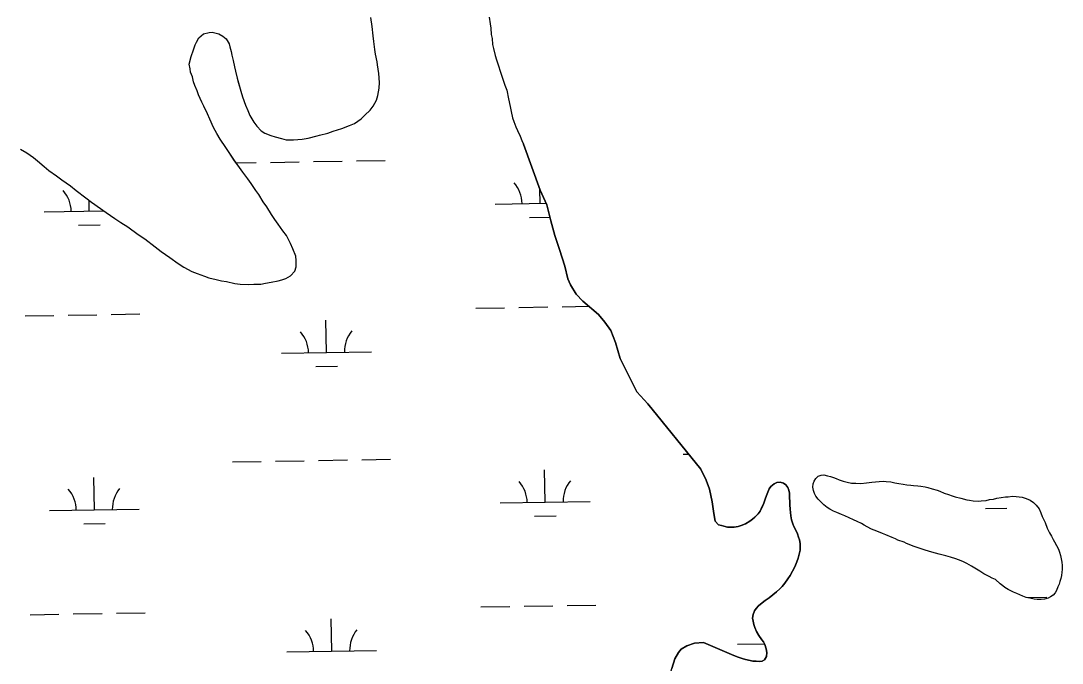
# Model space of a CAD drawing. Extents: x 3887375 to 3925618, y 296674 to 322633.
# Drawn here: x 3897586 to 3898746, y 318244 to 318960 of the extents above; entities that cross this region are included whole.
import ezdxf

# ---------------------------------------------------------------- set-up
doc = ezdxf.new("R2010")
doc.units = 0
doc.layers.add('V-TOPO-SHOR', color=7, linetype='Continuous')
doc.layers.add('V-WETL-SWMP', color=7, linetype='Continuous')

msp = doc.modelspace()

# ---------------------------------------------------------------- linework, layer by layer
at = {"layer": 'V-TOPO-SHOR'}
for points in [[(3898107.8, 318963.8), (3898108.8, 318956.4), (3898109.6, 318951.3), (3898110.1, 318944.2), (3898110.9, 318940), (3898111.6, 318933.3), (3898112.7, 318928.8), (3898114.5, 318921.1), (3898115.8, 318916.1), (3898117.6, 318910.5), (3898120.5, 318902.3), (3898122.3, 318896.8), (3898125.2, 318888), (3898127.2, 318882.2), (3898129.3, 318872.6), (3898131.1, 318864.2), (3898132.2, 318858.6), (3898133.7, 318851.7), (3898135.3, 318847.5), (3898137.4, 318841.6), (3898139.2, 318837.4), (3898142.1, 318831), (3898144.2, 318826.5), (3898146, 318822.3)], [(3897822.6, 318915.3), (3897824.2, 318908.4), (3897825.2, 318903.6), (3897827.3, 318895.9), (3897828.8, 318890.3), (3897831.4, 318881.1), (3897833.2, 318875), (3897836.4, 318865.7), (3897839, 318859.9), (3897841.3, 318854.3), (3897845.8, 318846.6), (3897848.9, 318842.4), (3897853.9, 318837), (3897857.9, 318834.4), (3897864.8, 318832), (3897869.5, 318830.3), (3897876.4, 318828.5), (3897881.7, 318827.1), (3897889.9, 318827.1), (3897899.7, 318827.8), (3897906.3, 318829.1), (3897916.1, 318831.4), (3897919, 318832.2), (3897928, 318834.5), (3897934.1, 318836.6), (3897943.7, 318839.7), (3897952.4, 318842.9), (3897957.7, 318845.2), (3897965.1, 318850.5), (3897969.4, 318854.4), (3897975.3, 318860.2), (3897978.5, 318864.4), (3897982.2, 318871.3), (3897983.8, 318876.6), (3897985.2, 318884.5), (3897985.5, 318891.1), (3897984.7, 318900.9), (3897983.5, 318910.7), (3897982.9, 318913.9), (3897981.1, 318922.4), (3897980.4, 318927.7), (3897979.4, 318936.7), (3897978.6, 318943), (3897977.3, 318953.1), (3897975.8, 318963.4)], [(3897586.1, 318816.7), (3897592.9, 318812.5), (3897600.3, 318807.4), (3897605.1, 318803.7), (3897612.4, 318797.3), (3897617.4, 318793), (3897625.9, 318786.9), (3897631.9, 318782.6), (3897641.7, 318775.7), (3897648, 318770.6), (3897658.6, 318762.6), (3897665.1, 318757.6), (3897674.9, 318750.6), (3897681.2, 318746.1), (3897691, 318739.5), (3897697.8, 318734.9), (3897705.5, 318730.1), (3897717.1, 318721.6), (3897724.5, 318716.8), (3897735.8, 318708), (3897742.6, 318702.9), (3897752.4, 318696), (3897761.6, 318689.3), (3897767.7, 318685.3), (3897776.7, 318680.5), (3897782.5, 318678.1), (3897790.7, 318675.2), (3897795.7, 318673.5), (3897803.9, 318671.7), (3897809.7, 318670.3), (3897815.2, 318669.2), (3897824.5, 318667.3), (3897830.6, 318666.5), (3897839.6, 318665.9), (3897845.6, 318666.4), (3897853.6, 318666.4), (3897858.6, 318667.4), (3897865.2, 318668.7), (3897872.7, 318670), (3897876.9, 318671.3), (3897881.4, 318672.8), (3897886.4, 318675.7), (3897891.2, 318681), (3897892.8, 318685.7), (3897892.9, 318692.9), (3897892.4, 318697.4), (3897889.3, 318705.9), (3897886.6, 318711.7), (3897882.2, 318720.5), (3897878.2, 318725.8), (3897872.7, 318733.2), (3897869, 318738.5), (3897865.4, 318744.1), (3897860.1, 318752.6), (3897856.2, 318758.2), (3897851.2, 318766.1), (3897848, 318770.7), (3897842.8, 318778.6), (3897839.1, 318783.7), (3897833.6, 318791.1), (3897828.1, 318798.8), (3897824.4, 318803.9), (3897818.1, 318812.9), (3897814.4, 318818.7), (3897808.4, 318828), (3897804.4, 318834.1), (3897801, 318840.8), (3897796.6, 318850), (3897794, 318856.1), (3897790.1, 318864.6), (3897787.7, 318869.1), (3897784.3, 318877.1), (3897782.5, 318881.6), (3897780.1, 318887.7), (3897778.6, 318891.7), (3897777.3, 318897.2), (3897775.4, 318902.5), (3897774.7, 318906), (3897773.9, 318911.3), (3897775.8, 318920), (3897778.5, 318927.4), (3897780.4, 318932.7), (3897782, 318935.8), (3897784.4, 318940.6), (3897789.7, 318945.1), (3897796, 318946.4), (3897799.5, 318946.9), (3897803.7, 318946), (3897806.9, 318945), (3897811.4, 318942.6), (3897815.1, 318939.4), (3897818.2, 318934.1), (3897819.2, 318930.6), (3897820.5, 318925.3), (3897821.3, 318921.3), (3897822.6, 318915.3)], [(3898366.2, 318397.8), (3898363.1, 318398.6), (3898359.3, 318402.5), (3898357.9, 318411), (3898355.8, 318424.1), (3898352.9, 318438.1), (3898349.2, 318448.1), (3898343.2, 318460.6), (3898284.2, 318533.2), (3898272.1, 318546.4), (3898253.4, 318583.7), (3898248.3, 318601.5), (3898243.1, 318614.7), (3898236.3, 318624.1), (3898229.5, 318632.7), (3898212, 318647.6), (3898204.4, 318655.4), (3898198.4, 318665.5), (3898195.4, 318672.5), (3898191.8, 318686.4), (3898185.9, 318705), (3898180.7, 318720.5), (3898176.4, 318736.8), (3898172, 318754.6), (3898164.6, 318770.9), (3898146, 318822.3)], [(3898671.3, 318337.6), (3898667.8, 318339.1), (3898664.2, 318340.9), (3898658.5, 318344.1), (3898653.9, 318346.8), (3898650.3, 318349), (3898644.6, 318352.6), (3898639.4, 318355.4), (3898634.8, 318357.6), (3898630.2, 318359.4), (3898627, 318360.6), (3898621.3, 318362.4), (3898616, 318364), (3898608.8, 318365.9), (3898604.7, 318366.9), (3898597.8, 318368.8), (3898592.1, 318370.6), (3898586.3, 318372.6), (3898579.7, 318374.9), (3898575.3, 318376.7), (3898572.3, 318377.7), (3898569.6, 318379), (3898562.7, 318381.5), (3898560, 318382.8), (3898556.3, 318384.3), (3898549.4, 318387.3), (3898545.5, 318388.8), (3898539.1, 318391.3), (3898533.4, 318393.8), (3898528.4, 318396.3), (3898525, 318398), (3898522.2, 318399.8), (3898517.4, 318402), (3898513.1, 318404), (3898508.5, 318406.2), (3898503.5, 318408.5), (3898500, 318409.8), (3898494.6, 318412.3), (3898490.9, 318413.8), (3898487, 318415.8), (3898483.8, 318417.9), (3898480.4, 318420.6), (3898477.1, 318423.7), (3898473.9, 318427.1), (3898471.5, 318430.4), (3898469.7, 318433.5), (3898468.7, 318436.8), (3898468.1, 318440.5), (3898468.5, 318444.2), (3898469.5, 318447.2), (3898471.4, 318450.1), (3898473.8, 318452.8), (3898477.1, 318453.9), (3898480.1, 318454), (3898484.3, 318453.2), (3898487.5, 318452.4), (3898490.9, 318451.1), (3898493.9, 318449.9), (3898497.4, 318448.6), (3898501.7, 318447.1), (3898506.3, 318445.8), (3898510.9, 318444.9), (3898516, 318444.7), (3898521.6, 318444.6), (3898527.9, 318445.1), (3898533.5, 318445.8), (3898537.9, 318446.4), (3898541.9, 318446.7), (3898546.5, 318447), (3898549.5, 318446.9), (3898554.8, 318446.3), (3898559.2, 318445.2), (3898563.8, 318444.4), (3898568.4, 318443.7), (3898572.8, 318442.9), (3898577, 318442.5), (3898580, 318442.4), (3898584.9, 318442), (3898588.3, 318441.7), (3898592.9, 318440.9), (3898595.9, 318440.1), (3898601, 318438.7), (3898606.3, 318436.9), (3898609.3, 318435.9), (3898614.1, 318433.9), (3898619.1, 318432.3), (3898623.2, 318430.6), (3898626.5, 318429.8), (3898632.7, 318428), (3898639.3, 318426.4), (3898642.3, 318425.8), (3898646.5, 318425.2), (3898652.3, 318425), (3898655.5, 318425.1), (3898660.9, 318425.7), (3898664.6, 318426.5), (3898669.1, 318427.2), (3898672.8, 318428.1), (3898677.5, 318428.8), (3898682.4, 318429.6), (3898685.4, 318429.7)], [(3898380.1, 318252.9), (3898384.9, 318251.1), (3898389.5, 318249.5), (3898393.2, 318248.5), (3898398.3, 318247.4), (3898401.3, 318246.8), (3898405, 318246.7), (3898408.2, 318246.4), (3898411.7, 318246.7), (3898414.3, 318248.3), (3898416.3, 318251.9), (3898416.9, 318256.3), (3898416.1, 318260.5), (3898414.4, 318265.4), (3898413.1, 318268.3), (3898411.1, 318270.6), (3898408, 318275.2), (3898405.3, 318279.7), (3898403.4, 318284.1), (3898402.3, 318287.6), (3898401.5, 318291.4), (3898400.9, 318294.4), (3898401.5, 318298.6), (3898403.1, 318302.7), (3898404.8, 318305.2), (3898407.7, 318308.3), (3898411.5, 318311.7), (3898415, 318314.1), (3898419.3, 318317.3), (3898423.6, 318320.6), (3898427.6, 318323.7), (3898431.2, 318327.1), (3898433.9, 318330), (3898437, 318333.6), (3898440.2, 318338.2), (3898442.6, 318342), (3898445.3, 318346.8), (3898448.1, 318351.8), (3898450.3, 318357.1), (3898451.6, 318361.2), (3898452.9, 318366), (3898453.8, 318370.4), (3898453.9, 318373.4), (3898454, 318377.8), (3898453, 318381.8), (3898452.1, 318384.9), (3898450.9, 318388.6), (3898448.9, 318392.4), (3898446.7, 318396.6), (3898445.7, 318399.5), (3898444.4, 318403.9), (3898443.4, 318408.6), (3898443.1, 318412.3), (3898442.7, 318416), (3898442.4, 318420.7), (3898442.5, 318424.2), (3898442.2, 318429), (3898441.9, 318433.7), (3898441.3, 318437), (3898440.2, 318440), (3898438, 318442.9), (3898435.5, 318445), (3898431.8, 318445.9), (3898428.1, 318445.5), (3898424.8, 318444.2), (3898421.2, 318441.1), (3898419.5, 318438.4), (3898417.8, 318434.9), (3898416.3, 318431.3), (3898414.8, 318426.9), (3898413.5, 318422.6), (3898411.5, 318418), (3898409.2, 318413.6), (3898407, 318410.9), (3898403.4, 318407.1), (3898401, 318404.9), (3898398, 318402.4), (3898393.2, 318399.5), (3898388.1, 318397.6), (3898385, 318396.6), (3898380.3, 318395.8), (3898376.4, 318395.7), (3898372.9, 318395.8), (3898368.8, 318396.9), (3898366.2, 318397.8)], [(3898685.4, 318429.7), (3898690.3, 318430.3), (3898694.2, 318430.1), (3898697.5, 318429.8), (3898701.2, 318429.2), (3898705.3, 318427.9), (3898709.9, 318425.9), (3898713.5, 318423.5), (3898716.6, 318420.4), (3898719.8, 318416.3), (3898721.7, 318411.9), (3898723.4, 318407.8), (3898726.5, 318401), (3898729, 318394.7), (3898731.4, 318389.7), (3898733.6, 318385.7), (3898735.4, 318382.2), (3898736.9, 318379.6), (3898739.1, 318375.6), (3898741.3, 318371.3), (3898742.6, 318368), (3898743.8, 318364.3), (3898744.6, 318360.8), (3898745.2, 318357), (3898745.6, 318353.3), (3898745.4, 318348.9), (3898745.1, 318345.7), (3898744.7, 318342.2), (3898743.9, 318338.7), (3898743.1, 318335.5), (3898742.1, 318332.3), (3898740.8, 318329.6), (3898739.1, 318325.4), (3898737.6, 318322.7), (3898735.4, 318320.2), (3898732.6, 318318.2), (3898729.8, 318316.9), (3898725.8, 318315.9), (3898722.1, 318315.3), (3898717.9, 318315.2), (3898714.2, 318315.8), (3898709.6, 318316.9), (3898705.4, 318317.7), (3898701.8, 318319.2), (3898698.3, 318320.7), (3898695.1, 318322), (3898691.5, 318323.5), (3898688.3, 318325), (3898685.5, 318326.5), (3898681.9, 318328.7), (3898679.4, 318330.6), (3898676.4, 318332.8), (3898671.3, 318337.6)], [(3898361.9, 318186.9), (3898339.7, 318196.5), (3898324.4, 318201.4), (3898315.3, 318209.2), (3898312.2, 318210.8), (3898308.4, 318215.5), (3898307.8, 318227.1), (3898311.1, 318238.6), (3898314.3, 318249.3), (3898318.3, 318256.2), (3898321.4, 318260), (3898327.7, 318263.7), (3898336.2, 318266.7), (3898346.2, 318267.3), (3898380.1, 318252.9)]]:
    msp.add_lwpolyline(points, dxfattribs=at)
at = {"layer": 'V-WETL-SWMP'}
for p, q in [((3897826.3, 318801.3), (3897848.2, 318801.7)), ((3897864.2, 318801.9), (3897896.2, 318802.5)), ((3897912.2, 318802.8), (3897944.2, 318803.3)), ((3897960.2, 318803.6), (3897992.1, 318804.1)), ((3898164.3, 318756.3), (3898164, 318772.3)), ((3897662.5, 318747.7), (3897662.3, 318759.8)), ((3898114.3, 318755.5), (3898171.2, 318756.5)), ((3897612.5, 318746.9), (3897678.6, 318748)), ((3897650.7, 318732.1), (3897674.7, 318732.5)), ((3898152.6, 318740.7), (3898175.3, 318741.1)), ((3898092.9, 318639.7), (3898124.9, 318640.2)), ((3898140.9, 318640.5), (3898172.9, 318641)), ((3898188.9, 318641.3), (3898218.7, 318641.8)), ((3897591.1, 318631.1), (3897623.1, 318631.6)), ((3897639.1, 318631.9), (3897671, 318632.4)), ((3897687, 318632.7), (3897719, 318633.3)), ((3897926.7, 318590.4), (3897926, 318626.4)), ((3897876.7, 318589.5), (3897976.6, 318591.2)), ((3897914.9, 318574.7), (3897938.9, 318575.2)), ((3898323.7, 318477.1), (3898329.7, 318477.2)), ((3897821.9, 318468.5), (3897853.9, 318469)), ((3897869.9, 318469.3), (3897901.9, 318469.9)), ((3897917.9, 318470.1), (3897949.9, 318470.7)), ((3897965.9, 318471), (3897997.9, 318471.5)), ((3898170, 318423.7), (3898169.4, 318459.7)), ((3897668.2, 318415.1), (3897667.6, 318451.1)), ((3898120, 318422.9), (3898220, 318424.6)), ((3897618.2, 318414.3), (3897718.2, 318416)), ((3898158.3, 318408.1), (3898182.3, 318408.5)), ((3898660.1, 318416.7), (3898684.1, 318417.1)), ((3897656.5, 318399.5), (3897680.4, 318399.9)), ((3898706.6, 318317.5), (3898728.4, 318317.9)), ((3898098.6, 318307), (3898130.6, 318307.6)), ((3898146.6, 318307.9), (3898178.6, 318308.4)), ((3898194.6, 318308.7), (3898226.6, 318309.2)), ((3897596.8, 318298.4), (3897628.8, 318299)), ((3897644.8, 318299.3), (3897676.8, 318299.8)), ((3897692.8, 318300.1), (3897724.8, 318300.6)), ((3897932.4, 318257.8), (3897931.7, 318293.8)), ((3897882.4, 318256.9), (3897982.4, 318258.6)), ((3898384.2, 318265.5), (3898414.1, 318266))]:
    msp.add_line(p, q, dxfattribs=at)
for points in [[(3898107.8, 318963.8), (3898108.8, 318956.4), (3898109.6, 318951.3), (3898110.1, 318944.2), (3898110.9, 318940), (3898111.6, 318933.3), (3898112.7, 318928.8), (3898114.5, 318921.1)], [(3897878.2, 318725.8), (3897872.7, 318733.2), (3897869, 318738.5), (3897865.4, 318744.1), (3897860.1, 318752.6), (3897856.2, 318758.2), (3897851.2, 318766.1), (3897848, 318770.7), (3897842.8, 318778.6), (3897839.1, 318783.7), (3897833.6, 318791.1), (3897828.1, 318798.8), (3897824.4, 318803.8), (3897818.1, 318812.9), (3897814.4, 318818.7), (3897808.4, 318828), (3897804.5, 318834.1), (3897801, 318840.8), (3897796.6, 318850), (3897794, 318856.1), (3897790.1, 318864.6), (3897787.7, 318869.1), (3897784.3, 318877.1), (3897782.5, 318881.6), (3897780.1, 318887.7), (3897778.6, 318891.7), (3897777.3, 318897.2), (3897775.4, 318902.5), (3897774.7, 318906), (3897773.9, 318911.3), (3897775.8, 318920), (3897778.5, 318927.4), (3897780.4, 318932.7), (3897782, 318935.8), (3897784.4, 318940.6), (3897789.7, 318945.1), (3897796, 318946.4), (3897799.5, 318946.9), (3897803.7, 318946), (3897806.9, 318945), (3897811.4, 318942.6), (3897815.1, 318939.4), (3897818.2, 318934.1), (3897819.2, 318930.6), (3897820.5, 318925.3), (3897821.3, 318921.3), (3897822.6, 318915.3), (3897824.2, 318908.4), (3897825.2, 318903.6), (3897827.3, 318895.9), (3897828.8, 318890.4), (3897831.4, 318881.1), (3897833.2, 318875), (3897836.4, 318865.7), (3897839, 318859.9), (3897841.3, 318854.3), (3897845.8, 318846.6), (3897848.9, 318842.4), (3897853.9, 318837), (3897857.9, 318834.4), (3897864.8, 318832), (3897869.5, 318830.3), (3897876.4, 318828.5), (3897881.7, 318827.1), (3897889.9, 318827.1), (3897899.7, 318827.8), (3897906.3, 318829.1), (3897916.1, 318831.4), (3897919, 318832.2), (3897928, 318834.5), (3897934.1, 318836.6), (3897943.7, 318839.7), (3897952.4, 318842.9), (3897957.7, 318845.2), (3897965.1, 318850.5), (3897969.4, 318854.4), (3897975.3, 318860.2), (3897978.5, 318864.4), (3897982.2, 318871.3), (3897983.8, 318876.6), (3897985.2, 318884.5), (3897985.5, 318891.1), (3897984.7, 318900.9), (3897983.5, 318910.7), (3897982.9, 318913.9), (3897981.1, 318922.4), (3897980.4, 318927.7), (3897979.4, 318936.7), (3897978.6, 318943), (3897977.3, 318953.1), (3897975.8, 318963.4)], [(3898114.5, 318921.1), (3898115.8, 318916.1), (3898117.6, 318910.5), (3898120.5, 318902.3), (3898122.3, 318896.8), (3898125.2, 318888), (3898127.2, 318882.2), (3898129.3, 318872.6), (3898131.1, 318864.2), (3898132.2, 318858.6), (3898133.7, 318851.7), (3898135.3, 318847.5), (3898137.4, 318841.6), (3898139.2, 318837.4), (3898142.1, 318831), (3898144.2, 318826.5), (3898146, 318822.3)], [(3897586.1, 318816.7), (3897592.9, 318812.5), (3897600.3, 318807.4), (3897605, 318803.7), (3897612.4, 318797.3), (3897617.4, 318793), (3897625.9, 318786.9), (3897631.9, 318782.6), (3897641.7, 318775.7), (3897648, 318770.6), (3897658.6, 318762.6), (3897665.1, 318757.6), (3897674.9, 318750.6), (3897681.2, 318746.1), (3897691, 318739.5), (3897697.8, 318734.9), (3897705.5, 318730.1), (3897717.1, 318721.6), (3897724.5, 318716.8), (3897735.8, 318708), (3897742.6, 318702.9), (3897752.4, 318696), (3897761.6, 318689.3), (3897767.7, 318685.3), (3897776.7, 318680.5), (3897782.5, 318678.1), (3897790.7, 318675.2), (3897795.7, 318673.5), (3897803.9, 318671.7), (3897809.7, 318670.3), (3897815.2, 318669.2), (3897824.5, 318667.3), (3897830.6, 318666.5), (3897839.6, 318665.9), (3897845.6, 318666.4), (3897853.6, 318666.4), (3897858.6, 318667.4), (3897865.2, 318668.7), (3897872.7, 318670), (3897876.9, 318671.3), (3897881.4, 318672.8), (3897886.4, 318675.7), (3897891.2, 318681), (3897892.9, 318685.7), (3897892.9, 318692.9), (3897892.4, 318697.4), (3897889.2, 318705.9), (3897886.6, 318711.7), (3897882.2, 318720.5), (3897878.2, 318725.8)], [(3898146, 318822.3), (3898164.6, 318770.9), (3898172, 318754.6), (3898176.4, 318736.8), (3898180.7, 318720.5), (3898185.9, 318705), (3898191.8, 318686.4), (3898195.4, 318672.5), (3898198.4, 318665.5), (3898204.4, 318655.4), (3898212, 318647.6), (3898229.5, 318632.7), (3898236.3, 318624.1), (3898243.1, 318614.7), (3898248.3, 318601.5), (3898253.4, 318583.7), (3898272.1, 318546.4), (3898284.2, 318533.2), (3898343.2, 318460.6), (3898349.2, 318448.1), (3898352.9, 318438.1), (3898355.8, 318424.1), (3898357.9, 318411), (3898359.3, 318402.5), (3898363.1, 318398.6), (3898366.2, 318397.8), (3898368.8, 318396.9), (3898372.9, 318395.8), (3898376.4, 318395.7), (3898380.3, 318395.8), (3898385, 318396.6), (3898388.1, 318397.6), (3898393.2, 318399.5), (3898398, 318402.4), (3898401, 318404.9), (3898403.4, 318407.1), (3898407, 318410.9), (3898409.2, 318413.6), (3898411.4, 318418), (3898413.5, 318422.6), (3898414.8, 318426.9), (3898416.3, 318431.3), (3898417.8, 318434.9), (3898419.5, 318438.4), (3898421.2, 318441.1), (3898424.8, 318444.2), (3898428.1, 318445.5), (3898431.8, 318445.9), (3898435.5, 318445), (3898438, 318442.9), (3898440.2, 318440), (3898441.3, 318437), (3898441.9, 318433.7), (3898442.2, 318429), (3898442.5, 318424.2), (3898442.4, 318420.7), (3898442.7, 318416), (3898443.1, 318412.3), (3898443.4, 318408.6), (3898444.4, 318403.9), (3898445.7, 318399.5), (3898446.7, 318396.6), (3898448.9, 318392.4), (3898450.9, 318388.6), (3898452.1, 318384.9), (3898453, 318381.8), (3898454, 318377.8), (3898453.9, 318373.4), (3898453.8, 318370.4), (3898452.9, 318366), (3898451.6, 318361.2), (3898450.3, 318357.1), (3898448.1, 318351.8), (3898445.3, 318346.8), (3898442.6, 318342), (3898440.2, 318338.2), (3898437, 318333.6), (3898433.9, 318330), (3898431.2, 318327.1), (3898427.6, 318323.7), (3898423.6, 318320.6), (3898419.3, 318317.3), (3898415, 318314.1), (3898411.5, 318311.7), (3898407.7, 318308.3), (3898404.8, 318305.2), (3898403.1, 318302.7), (3898401.5, 318298.6), (3898400.9, 318294.4), (3898401.5, 318291.4), (3898402.3, 318287.6), (3898403.4, 318284.1), (3898405.3, 318279.7), (3898408, 318275.2), (3898411.1, 318270.6), (3898413.1, 318268.3), (3898414.4, 318265.4), (3898416.1, 318260.5), (3898416.9, 318256.3), (3898416.3, 318251.9), (3898414.3, 318248.3)], [(3898671.3, 318337.6), (3898667.8, 318339.1), (3898664.2, 318340.9), (3898658.5, 318344.1), (3898653.9, 318346.8), (3898650.3, 318349), (3898644.6, 318352.6), (3898639.4, 318355.4), (3898634.8, 318357.6), (3898630.2, 318359.4), (3898627, 318360.6), (3898621.3, 318362.4), (3898616, 318364), (3898608.8, 318365.9), (3898604.7, 318366.9), (3898597.8, 318368.8), (3898592.1, 318370.6), (3898586.3, 318372.6), (3898579.7, 318374.9), (3898575.3, 318376.7), (3898572.3, 318377.7), (3898569.6, 318379), (3898562.7, 318381.5), (3898560, 318382.8), (3898556.3, 318384.3), (3898549.4, 318387.3), (3898545.5, 318388.8), (3898539.1, 318391.3), (3898533.4, 318393.8), (3898528.4, 318396.3), (3898525, 318398), (3898522.2, 318399.8), (3898517.4, 318402), (3898513.1, 318404), (3898508.5, 318406.2), (3898503.5, 318408.5), (3898500, 318409.8), (3898494.6, 318412.3), (3898490.9, 318413.8), (3898487, 318415.8), (3898483.8, 318417.9), (3898480.4, 318420.6), (3898477.1, 318423.7), (3898473.9, 318427.1), (3898471.5, 318430.4), (3898469.7, 318433.5), (3898468.7, 318436.8), (3898468.1, 318440.5), (3898468.5, 318444.2), (3898469.5, 318447.2), (3898471.4, 318450.1), (3898473.8, 318452.8), (3898477.1, 318453.9), (3898480.1, 318454), (3898484.3, 318453.2), (3898487.5, 318452.4), (3898491, 318451.1), (3898493.9, 318449.9), (3898497.4, 318448.6), (3898501.7, 318447.1), (3898506.3, 318445.8), (3898510.9, 318444.9), (3898516, 318444.7), (3898521.6, 318444.6), (3898527.9, 318445.1), (3898533.5, 318445.8), (3898537.9, 318446.4), (3898541.9, 318446.7), (3898546.5, 318447), (3898549.5, 318446.9), (3898554.8, 318446.3), (3898559.2, 318445.2), (3898563.8, 318444.4), (3898568.4, 318443.7), (3898572.8, 318442.9), (3898577, 318442.5), (3898580, 318442.4), (3898584.9, 318442), (3898588.3, 318441.7), (3898592.9, 318440.9), (3898595.9, 318440.1), (3898601, 318438.7), (3898606.3, 318436.9), (3898609.3, 318435.9), (3898614.1, 318433.9), (3898619.1, 318432.3), (3898623.2, 318430.6), (3898626.5, 318429.8), (3898632.7, 318428), (3898639.3, 318426.4), (3898642.3, 318425.8), (3898646.5, 318425.2), (3898652.3, 318425), (3898655.5, 318425.1), (3898660.9, 318425.7), (3898664.6, 318426.5), (3898669.1, 318427.2), (3898672.8, 318428.1), (3898677.5, 318428.8), (3898682.4, 318429.6), (3898685.4, 318429.7)], [(3898685.4, 318429.7), (3898690.3, 318430.3), (3898694.2, 318430.1), (3898697.5, 318429.8), (3898701.2, 318429.2), (3898705.3, 318427.9), (3898709.9, 318425.9), (3898713.5, 318423.5), (3898716.6, 318420.4), (3898719.8, 318416.3), (3898721.7, 318411.9), (3898723.4, 318407.8), (3898726.5, 318401), (3898729, 318394.7), (3898731.4, 318389.7), (3898733.6, 318385.7), (3898735.4, 318382.2), (3898736.9, 318379.6), (3898739.1, 318375.6), (3898741.3, 318371.3), (3898742.6, 318368), (3898743.8, 318364.3), (3898744.6, 318360.8), (3898745.2, 318357), (3898745.6, 318353.3), (3898745.4, 318348.9), (3898745.1, 318345.7), (3898744.7, 318342.2), (3898743.9, 318338.7), (3898743.1, 318335.5), (3898742.1, 318332.3), (3898740.8, 318329.6), (3898739.1, 318325.4), (3898737.6, 318322.7), (3898735.4, 318320.2), (3898732.6, 318318.2), (3898729.8, 318316.9), (3898725.8, 318315.9), (3898722.1, 318315.3), (3898717.9, 318315.2), (3898714.2, 318315.8), (3898709.6, 318316.9), (3898705.4, 318317.7), (3898701.8, 318319.2), (3898698.3, 318320.7), (3898695.1, 318322), (3898691.5, 318323.5), (3898688.3, 318325), (3898685.5, 318326.5), (3898681.9, 318328.7), (3898679.4, 318330.6), (3898676.4, 318332.8), (3898671.3, 318337.6)], [(3898414.3, 318248.3), (3898411.7, 318246.7), (3898408.2, 318246.4), (3898405, 318246.7), (3898401.3, 318246.8), (3898398.3, 318247.4), (3898393.2, 318248.5), (3898389.5, 318249.5), (3898384.9, 318251.1), (3898380.1, 318252.9), (3898346.2, 318267.3), (3898336.2, 318266.7), (3898327.7, 318263.7), (3898321.4, 318260), (3898318.3, 318256.2), (3898314.3, 318249.3), (3898311.1, 318238.6)]]:
    msp.add_lwpolyline(points, dxfattribs=at)
for centre, start, end in [((3898109.1, 318755.9), 0.2115, 41.7552), ((3897607.2, 318747.3), 0.2115, 41.7552), ((3897871.4, 318589.9), 0.2115, 41.7552), ((3897981.9, 318591.8), 140.2115, 181.7552), ((3898114.8, 318423.2), 0.2115, 41.7552), ((3898225.2, 318425.1), 140.2115, 181.7552), ((3897612.9, 318414.6), 0.2115, 41.7552), ((3897723.4, 318416.5), 140.2115, 181.7552), ((3897877.1, 318257.3), 0.2115, 41.7552), ((3897987.6, 318259.2), 140.2115, 181.7552)]:
    msp.add_arc(centre, 35.2, start, end, dxfattribs=at)

doc.saveas('drawing.dxf')
